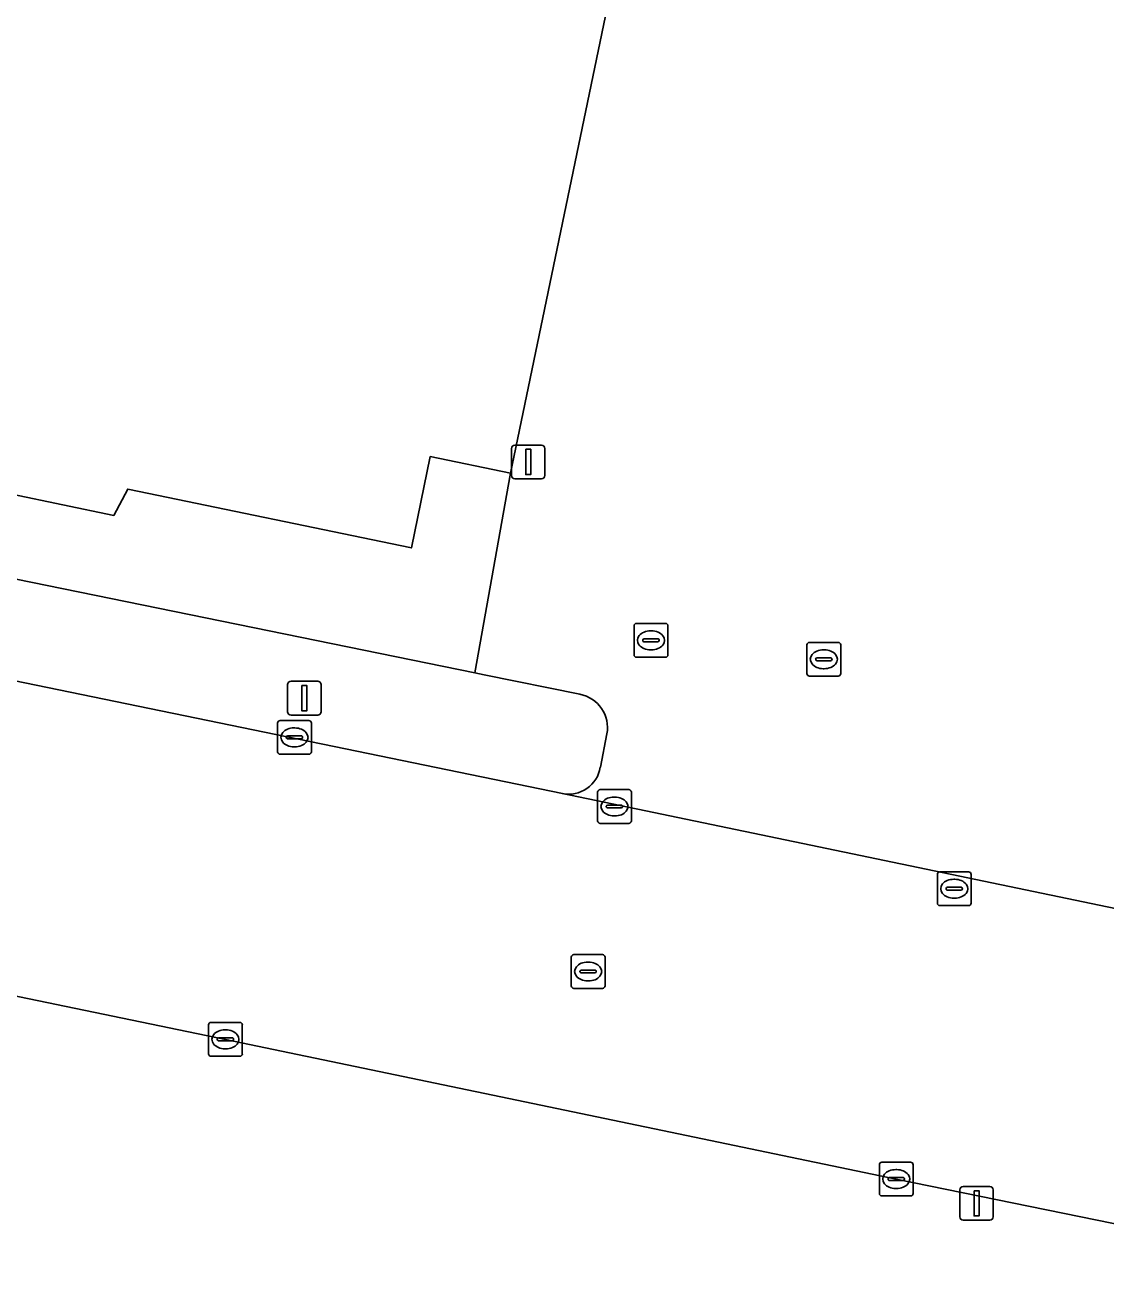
# Model space of a CAD drawing. Extents: x 157692 to 159674, y 381452 to 383291.
# Drawn here: x 158677.43 to 158709.43, y 382302.74 to 382340.17 of the extents above; entities that cross this region are included whole.
import ezdxf

# ---------------------------------------------------------------- set-up
doc = ezdxf.new("R2010")
doc.units = 0
for name, color, linetype in [('IMGEO_Erf', 7, 'Continuous'), ('IMGEO_Kolk', 7, 'Continuous'), ('IMGEO_Lichtmast', 7, 'Continuous'), ('IMGEO_Pand', 7, 'Continuous'), ('IMGEO_Rijbaan_lokaal_open', 7, 'Continuous'), ('IMGEO_Rioolput', 7, 'Continuous'), ('IMGEO_Voetpad_open', 7, 'Continuous')]:
    doc.layers.add(name, color=color, linetype=linetype)

msp = doc.modelspace()

# ---------------------------------------------------------------- linework, layer by layer
at = {"layer": 'IMGEO_Erf'}
msp.add_lwpolyline([(158587.674, 382342.018), (158618.492, 382335.729), (158631.037, 382333.169), (158639.982, 382331.344), (158651.812, 382328.93), (158690.748, 382320.985), (158691.802, 382326.896), (158689.423, 382327.389), (158688.864, 382324.687), (158680.463, 382326.427), (158680.047, 382325.647), (158677.033, 382326.278), (158677.008, 382326.55), (158661.422, 382329.799), (158662.011, 382332.639), (158658.506, 382333.365), (158659.707, 382339.164), (158647.763, 382341.465)], dxfattribs=at)
at = {"layer": 'IMGEO_Kolk'}
for p, q in [((158700.583, 382320.962), (158700.583, 382321.814)), ((158700.658, 382321.888), (158701.51, 382321.888)), ((158701.584, 382321.814), (158701.584, 382320.962)), ((158700.885, 382321.431), (158701.283, 382321.431)), ((158701.071, 382321.668), (158701.096, 382321.668)), ((158700.842, 382321.382), (158700.842, 382321.394)), ((158701.28, 382321.345), (158700.882, 382321.345)), ((158701.094, 382321.108), (158701.069, 382321.108)), ((158701.326, 382321.394), (158701.326, 382321.382)), ((158701.51, 382320.888), (158700.658, 382320.888)), ((158684.976, 382319.574), (158685.828, 382319.574)), ((158684.901, 382318.648), (158684.901, 382319.5)), ((158685.389, 382319.354), (158685.414, 382319.354)), ((158685.902, 382319.5), (158685.902, 382318.648)), ((158685.16, 382319.068), (158685.16, 382319.08)), ((158685.598, 382319.031), (158685.2, 382319.031)), ((158685.203, 382319.117), (158685.601, 382319.117)), ((158685.412, 382318.794), (158685.387, 382318.794)), ((158685.644, 382319.08), (158685.644, 382319.068)), ((158685.828, 382318.574), (158684.976, 382318.574)), ((158682.856, 382309.703), (158682.856, 382310.555)), ((158682.931, 382310.629), (158683.783, 382310.629)), ((158683.857, 382310.555), (158683.857, 382309.703)), ((158683.158, 382310.172), (158683.556, 382310.172)), ((158683.344, 382310.409), (158683.369, 382310.409)), ((158683.115, 382310.123), (158683.115, 382310.135)), ((158683.553, 382310.086), (158683.155, 382310.086)), ((158683.367, 382309.849), (158683.342, 382309.849)), ((158683.599, 382310.135), (158683.599, 382310.123)), ((158683.783, 382309.629), (158682.931, 382309.629)), ((158702.803, 382306.49), (158703.655, 382306.49)), ((158702.728, 382305.564), (158702.728, 382306.416)), ((158703.216, 382306.27), (158703.241, 382306.27)), ((158703.729, 382306.416), (158703.729, 382305.564)), ((158702.987, 382305.984), (158702.987, 382305.996)), ((158703.425, 382305.947), (158703.027, 382305.947)), ((158703.03, 382306.033), (158703.428, 382306.033)), ((158703.239, 382305.71), (158703.214, 382305.71)), ((158703.471, 382305.996), (158703.471, 382305.984)), ((158703.655, 382305.49), (158702.803, 382305.49))]:
    msp.add_line(p, q, dxfattribs=at)
for points in [[(158700.583, 382320.962), (158700.583, 382321.814)], [(158700.658, 382321.888), (158701.51, 382321.888)], [(158701.584, 382321.814), (158701.584, 382320.962)], [(158701.51, 382320.888), (158700.658, 382320.888)], [(158684.976, 382319.574), (158685.828, 382319.574)], [(158684.901, 382318.648), (158684.901, 382319.5)], [(158685.902, 382319.5), (158685.902, 382318.648)], [(158685.828, 382318.574), (158684.976, 382318.574)], [(158682.856, 382309.703), (158682.856, 382310.555)], [(158682.931, 382310.629), (158683.783, 382310.629)], [(158683.857, 382310.555), (158683.857, 382309.703)], [(158683.783, 382309.629), (158682.931, 382309.629)], [(158702.803, 382306.49), (158703.655, 382306.49)], [(158702.728, 382305.564), (158702.728, 382306.416)], [(158703.729, 382306.416), (158703.729, 382305.564)], [(158703.655, 382305.49), (158702.803, 382305.49)]]:
    msp.add_lwpolyline(points, dxfattribs=at)
for centre, radius, start, end in [((158700.66, 382321.812), 0.0765, 91.552, 178.448), ((158700.66, 382321.812), 0.0765, 91.552, 178.448), ((158701.508, 382321.812), 0.0765, 1.552, 88.448), ((158701.508, 382321.812), 0.0765, 1.552, 88.448), ((158700.882, 382321.391), 0.0403, 85.8775, 175.7526), ((158701.287, 382321.393), 0.0386, 1.7309, 96.639), ((158700.879, 382321.381), 0.0366, 178.938, 274.7102), ((158701.283, 382321.388), 0.043, 264.8664, 352.4533), ((158700.66, 382320.964), 0.0765, 181.552, 268.448), ((158700.66, 382320.964), 0.0765, 181.552, 268.448), ((158701.508, 382320.964), 0.0765, 271.552, 358.448), ((158701.508, 382320.964), 0.0765, 271.552, 358.448), ((158684.978, 382319.498), 0.0765, 91.552, 178.448), ((158684.978, 382319.498), 0.0765, 91.552, 178.448), ((158685.826, 382319.498), 0.0765, 1.552, 88.448), ((158685.826, 382319.498), 0.0765, 1.552, 88.448), ((158685.2, 382319.077), 0.0403, 85.8775, 175.7526), ((158685.197, 382319.067), 0.0366, 178.938, 274.7102), ((158685.601, 382319.074), 0.043, 264.8664, 352.4533), ((158685.605, 382319.079), 0.0386, 1.7309, 96.639), ((158684.978, 382318.65), 0.0765, 181.552, 268.448), ((158684.978, 382318.65), 0.0765, 181.552, 268.448), ((158685.826, 382318.65), 0.0765, 271.552, 358.448), ((158685.826, 382318.65), 0.0765, 271.552, 358.448), ((158682.933, 382310.553), 0.0765, 91.552, 178.448), ((158682.933, 382310.553), 0.0765, 91.552, 178.448), ((158683.781, 382310.553), 0.0765, 1.552, 88.448), ((158683.781, 382310.553), 0.0765, 1.552, 88.448), ((158683.155, 382310.132), 0.0403, 85.8775, 175.7526), ((158683.56, 382310.134), 0.0386, 1.7309, 96.639), ((158683.152, 382310.122), 0.0366, 178.938, 274.7102), ((158683.556, 382310.129), 0.043, 264.8664, 352.4533), ((158682.933, 382309.705), 0.0765, 181.552, 268.448), ((158682.933, 382309.705), 0.0765, 181.552, 268.448), ((158683.781, 382309.705), 0.0765, 271.552, 358.448), ((158683.781, 382309.705), 0.0765, 271.552, 358.448), ((158702.805, 382306.414), 0.0765, 91.552, 178.448), ((158702.805, 382306.414), 0.0765, 91.552, 178.448), ((158703.653, 382306.414), 0.0765, 1.552, 88.448), ((158703.653, 382306.414), 0.0765, 1.552, 88.448), ((158703.027, 382305.993), 0.0403, 85.8775, 175.7526), ((158703.024, 382305.983), 0.0366, 178.938, 274.7102), ((158703.428, 382305.99), 0.043, 264.8664, 352.4533), ((158703.432, 382305.995), 0.0386, 1.7309, 96.639), ((158702.805, 382305.566), 0.0765, 181.552, 268.448), ((158702.805, 382305.566), 0.0765, 181.552, 268.448), ((158703.653, 382305.566), 0.0765, 271.552, 358.448), ((158703.653, 382305.566), 0.0765, 271.552, 358.448)]:
    msp.add_arc(centre, radius, start, end, dxfattribs=at)
for centre, major_axis, ratio, start_param, end_param in [((158701.07, 382321.388), (-0.387, 0.002), 0.722429, 4.712389, 7.853982), ((158701.095, 382321.388), (-0.39, 0.002), 0.717154, 1.570796, 4.712389), ((158685.388, 382319.074), (-0.387, 0.002), 0.722429, 4.712389, 7.853982), ((158685.413, 382319.074), (-0.39, 0.002), 0.717154, 1.570796, 4.712389), ((158683.343, 382310.129), (-0.387, 0.002), 0.722429, 4.712389, 7.853982), ((158683.368, 382310.129), (-0.39, 0.002), 0.717154, 1.570796, 4.712389), ((158703.215, 382305.99), (-0.387, 0.002), 0.722429, 4.712389, 7.853982), ((158703.24, 382305.99), (-0.39, 0.002), 0.717154, 1.570796, 4.712389)]:
    msp.add_ellipse(centre, major_axis=major_axis, ratio=ratio, start_param=start_param, end_param=end_param, dxfattribs=at)
at = {"layer": 'IMGEO_Lichtmast'}
for p, q in [((158691.831, 382326.832), (158691.831, 382327.632)), ((158691.831, 382327.632), (158691.831, 382326.832)), ((158691.931, 382327.732), (158692.721, 382327.732)), ((158692.721, 382327.732), (158691.931, 382327.732)), ((158692.821, 382327.632), (158692.821, 382326.832)), ((158692.821, 382326.832), (158692.821, 382327.632)), ((158692.721, 382326.732), (158691.931, 382326.732)), ((158691.931, 382326.732), (158692.721, 382326.732)), ((158685.299, 382320.735), (158686.089, 382320.735)), ((158686.089, 382320.735), (158685.299, 382320.735)), ((158685.199, 382319.835), (158685.199, 382320.635)), ((158685.199, 382320.635), (158685.199, 382319.835)), ((158686.189, 382320.635), (158686.189, 382319.835)), ((158686.189, 382319.835), (158686.189, 382320.635)), ((158686.089, 382319.735), (158685.299, 382319.735)), ((158685.299, 382319.735), (158686.089, 382319.735)), ((158705.213, 382305.771), (158706.003, 382305.771)), ((158706.003, 382305.771), (158705.213, 382305.771)), ((158705.113, 382304.871), (158705.113, 382305.671)), ((158705.113, 382305.671), (158705.113, 382304.871)), ((158706.103, 382305.671), (158706.103, 382304.871)), ((158706.103, 382304.871), (158706.103, 382305.671)), ((158706.003, 382304.771), (158705.213, 382304.771)), ((158705.213, 382304.771), (158706.003, 382304.771))]:
    msp.add_line(p, q, dxfattribs=at)
for points in [[(158692.251, 382327.607), (158692.401, 382327.607), (158692.401, 382326.857), (158692.251, 382326.857), (158692.251, 382327.607)], [(158685.619, 382320.61), (158685.769, 382320.61), (158685.769, 382319.86), (158685.619, 382319.86), (158685.619, 382320.61)], [(158705.533, 382305.646), (158705.683, 382305.646), (158705.683, 382304.896), (158705.533, 382304.896), (158705.533, 382305.646)]]:
    msp.add_lwpolyline(points, dxfattribs=at)
for centre, start, end in [((158691.931, 382327.632), 90, 180), ((158691.931, 382327.632), 90, 180), ((158692.721, 382327.632), 0, 90), ((158692.721, 382327.632), 360, 90), ((158691.931, 382326.832), 180, 270), ((158691.931, 382326.832), 180, 270), ((158692.721, 382326.832), 270, 0), ((158692.721, 382326.832), 270, 0), ((158685.299, 382320.635), 90, 180), ((158685.299, 382320.635), 90, 180), ((158686.089, 382320.635), 0, 90), ((158686.089, 382320.635), 360, 90), ((158685.299, 382319.835), 180, 270), ((158685.299, 382319.835), 180, 270), ((158686.089, 382319.835), 270, 0), ((158686.089, 382319.835), 270, 0), ((158705.213, 382305.671), 90, 180), ((158705.213, 382305.671), 90, 180), ((158706.003, 382305.671), 0, 90), ((158706.003, 382305.671), 360, 90), ((158705.213, 382304.871), 180, 270), ((158705.213, 382304.871), 180, 270), ((158706.003, 382304.871), 270, 0), ((158706.003, 382304.871), 270, 0)]:
    msp.add_arc(centre, 0.1, start, end, dxfattribs=at)
at = {"layer": 'IMGEO_Pand'}
msp.add_lwpolyline([(158655.283, 382370.984), (158642.548, 382373.594), (158636.447, 382343.782), (158647.763, 382341.465), (158659.707, 382339.164), (158658.506, 382333.365), (158662.011, 382332.639), (158661.422, 382329.799), (158677.008, 382326.55), (158677.033, 382326.278), (158680.047, 382325.647), (158680.463, 382326.427), (158688.864, 382324.687), (158689.423, 382327.389), (158691.802, 382326.896), (158695.197, 382343.266), (158690.865, 382344.152), (158691.721, 382348.337), (158696.064, 382347.447), (158699.065, 382362.008)], close=True, dxfattribs=at)
at = {"layer": 'IMGEO_Rijbaan_lokaal_open'}
for points in [[(158710.395, 382316.819), (158712.928, 382329.134), (158720.044, 382364.008), (158727.797, 382402.142), (158727.926, 382402.123), (158727.994, 382402.424), (158729.812, 382411.517), (158710.107, 382415.583), (158708.423, 382407.414), (158706.448, 382397.829), (158702.694, 382379.617), (158699.065, 382362.008), (158696.064, 382347.447), (158695.197, 382343.266), (158691.802, 382326.896), (158690.748, 382320.985), (158691.021, 382320.929), (158693.858, 382320.35)], [(158744.89, 382306.754), (158742.717, 382307.23), (158723.644, 382311.136), (158714.521, 382313.011), (158712.813, 382313.362), (158711.707, 382313.592), (158693.337, 382317.409), (158651.257, 382326.067), (158639.414, 382328.503), (158630.487, 382330.34), (158617.947, 382332.92), (158590.277, 382338.612), (158586.837, 382339.353), (158586.676, 382339.386), (158584.918, 382330.64)], [(158585.369, 382330.295), (158606.304, 382326.032), (158627.099, 382321.705), (158645.918, 382317.846), (158664.706, 382313.983), (158683.357, 382310.127), (158703.229, 382305.989), (158720.558, 382302.454), (158740.076, 382298.433), (158761.28, 382294.05), (158776.976, 382290.837), (158783.229, 382289.567), (158794.751, 382287.205), (158799.061, 382286.324), (158819.844, 382282.089), (158838.842, 382278.204), (158844.942, 382276.94), (158852.145, 382275.448)], [(158694.657, 382319.177), (158694.463, 382318.187)], [(158693.337, 382317.409), (158711.707, 382313.592)]]:
    msp.add_lwpolyline(points, dxfattribs=at)
for centre, radius, start, end in [((158693.666, 382319.361), 1.008, 349.5008, 79.0214), ((158693.525, 382318.34), 0.95, 258.5688, 350.7156)]:
    msp.add_arc(centre, radius, start, end, dxfattribs=at)
at = {"layer": 'IMGEO_Rioolput'}
for p, q in [((158695.463, 382321.522), (158695.463, 382322.374)), ((158695.538, 382322.448), (158696.39, 382322.448)), ((158695.951, 382322.228), (158695.976, 382322.228)), ((158696.464, 382322.374), (158696.464, 382321.522)), ((158695.722, 382321.942), (158695.722, 382321.954)), ((158696.16, 382321.905), (158695.762, 382321.905)), ((158695.765, 382321.991), (158696.163, 382321.991)), ((158696.206, 382321.954), (158696.206, 382321.942)), ((158696.39, 382321.448), (158695.538, 382321.448)), ((158695.974, 382321.668), (158695.949, 382321.668)), ((158694.381, 382316.6), (158694.381, 382317.452)), ((158694.456, 382317.526), (158695.308, 382317.526)), ((158694.869, 382317.306), (158694.894, 382317.306)), ((158695.382, 382317.452), (158695.382, 382316.6)), ((158694.64, 382317.02), (158694.64, 382317.032)), ((158695.078, 382316.983), (158694.68, 382316.983)), ((158694.683, 382317.069), (158695.081, 382317.069)), ((158695.124, 382317.032), (158695.124, 382317.02)), ((158694.892, 382316.746), (158694.867, 382316.746)), ((158695.308, 382316.526), (158694.456, 382316.526)), ((158704.522, 382315.09), (158705.374, 382315.09)), ((158704.447, 382314.164), (158704.447, 382315.016)), ((158704.935, 382314.87), (158704.96, 382314.87)), ((158705.448, 382315.016), (158705.448, 382314.164)), ((158704.706, 382314.584), (158704.706, 382314.596)), ((158705.144, 382314.547), (158704.746, 382314.547)), ((158704.749, 382314.633), (158705.147, 382314.633)), ((158704.958, 382314.31), (158704.933, 382314.31)), ((158705.19, 382314.596), (158705.19, 382314.584)), ((158705.374, 382314.09), (158704.522, 382314.09)), ((158693.601, 382311.712), (158693.601, 382312.564)), ((158693.676, 382312.638), (158694.528, 382312.638)), ((158694.089, 382312.418), (158694.114, 382312.418)), ((158694.602, 382312.564), (158694.602, 382311.712)), ((158693.86, 382312.132), (158693.86, 382312.144)), ((158694.298, 382312.095), (158693.9, 382312.095)), ((158693.903, 382312.181), (158694.301, 382312.181)), ((158694.344, 382312.144), (158694.344, 382312.132)), ((158694.112, 382311.858), (158694.087, 382311.858)), ((158694.528, 382311.638), (158693.676, 382311.638))]:
    msp.add_line(p, q, dxfattribs=at)
for points in [[(158695.463, 382321.522), (158695.463, 382322.374)], [(158695.538, 382322.448), (158696.39, 382322.448)], [(158696.464, 382322.374), (158696.464, 382321.522)], [(158696.39, 382321.448), (158695.538, 382321.448)], [(158694.381, 382316.6), (158694.381, 382317.452)], [(158694.456, 382317.526), (158695.308, 382317.526)], [(158695.382, 382317.452), (158695.382, 382316.6)], [(158695.308, 382316.526), (158694.456, 382316.526)], [(158704.522, 382315.09), (158705.374, 382315.09)], [(158704.447, 382314.164), (158704.447, 382315.016)], [(158705.448, 382315.016), (158705.448, 382314.164)], [(158705.374, 382314.09), (158704.522, 382314.09)], [(158693.601, 382311.712), (158693.601, 382312.564)], [(158693.676, 382312.638), (158694.528, 382312.638)], [(158694.602, 382312.564), (158694.602, 382311.712)], [(158694.528, 382311.638), (158693.676, 382311.638)]]:
    msp.add_lwpolyline(points, dxfattribs=at)
for centre, radius, start, end in [((158695.54, 382322.372), 0.0765, 91.552, 178.448), ((158695.54, 382322.372), 0.0765, 91.552, 178.448), ((158696.388, 382322.372), 0.0765, 1.552, 88.448), ((158696.388, 382322.372), 0.0765, 1.552, 88.448), ((158695.762, 382321.951), 0.0403, 85.8775, 175.7526), ((158695.759, 382321.941), 0.0366, 178.938, 274.7102), ((158696.163, 382321.948), 0.043, 264.8664, 352.4533), ((158696.167, 382321.953), 0.0386, 1.7309, 96.639), ((158695.54, 382321.524), 0.0765, 181.552, 268.448), ((158695.54, 382321.524), 0.0765, 181.552, 268.448), ((158696.388, 382321.524), 0.0765, 271.552, 358.448), ((158696.388, 382321.524), 0.0765, 271.552, 358.448), ((158694.458, 382317.45), 0.0765, 91.552, 178.448), ((158694.458, 382317.45), 0.0765, 91.552, 178.448), ((158695.306, 382317.45), 0.0765, 1.552, 88.448), ((158695.306, 382317.45), 0.0765, 1.552, 88.448), ((158694.68, 382317.029), 0.0403, 85.8775, 175.7526), ((158694.677, 382317.019), 0.0366, 178.938, 274.7102), ((158695.081, 382317.026), 0.043, 264.8664, 352.4533), ((158695.085, 382317.031), 0.0386, 1.7309, 96.639), ((158694.458, 382316.602), 0.0765, 181.552, 268.448), ((158694.458, 382316.602), 0.0765, 181.552, 268.448), ((158695.306, 382316.602), 0.0765, 271.552, 358.448), ((158695.306, 382316.602), 0.0765, 271.552, 358.448), ((158704.524, 382315.014), 0.0765, 91.552, 178.448), ((158704.524, 382315.014), 0.0765, 91.552, 178.448), ((158705.372, 382315.014), 0.0765, 1.552, 88.448), ((158705.372, 382315.014), 0.0765, 1.552, 88.448), ((158704.746, 382314.593), 0.0403, 85.8775, 175.7526), ((158704.743, 382314.583), 0.0366, 178.938, 274.7102), ((158705.147, 382314.59), 0.043, 264.8664, 352.4533), ((158705.151, 382314.595), 0.0386, 1.7309, 96.639), ((158704.524, 382314.166), 0.0765, 181.552, 268.448), ((158704.524, 382314.166), 0.0765, 181.552, 268.448), ((158705.372, 382314.166), 0.0765, 271.552, 358.448), ((158705.372, 382314.166), 0.0765, 271.552, 358.448), ((158693.678, 382312.562), 0.0765, 91.552, 178.448), ((158693.678, 382312.562), 0.0765, 91.552, 178.448), ((158694.526, 382312.562), 0.0765, 1.552, 88.448), ((158694.526, 382312.562), 0.0765, 1.552, 88.448), ((158693.9, 382312.141), 0.0403, 85.8775, 175.7526), ((158693.897, 382312.131), 0.0366, 178.938, 274.7102), ((158694.301, 382312.138), 0.043, 264.8664, 352.4533), ((158694.305, 382312.143), 0.0386, 1.7309, 96.639), ((158693.678, 382311.714), 0.0765, 181.552, 268.448), ((158693.678, 382311.714), 0.0765, 181.552, 268.448), ((158694.526, 382311.714), 0.0765, 271.552, 358.448), ((158694.526, 382311.714), 0.0765, 271.552, 358.448)]:
    msp.add_arc(centre, radius, start, end, dxfattribs=at)
for centre, major_axis, ratio, start_param, end_param in [((158695.95, 382321.948), (-0.387, 0.002), 0.722429, 4.712389, 7.853982), ((158695.975, 382321.948), (-0.39, 0.002), 0.717154, 1.570796, 4.712389), ((158694.868, 382317.026), (-0.387, 0.002), 0.722429, 4.712389, 7.853982), ((158694.893, 382317.026), (-0.39, 0.002), 0.717154, 1.570796, 4.712389), ((158704.934, 382314.59), (-0.387, 0.002), 0.722429, 4.712389, 7.853982), ((158704.959, 382314.59), (-0.39, 0.002), 0.717154, 1.570796, 4.712389), ((158694.088, 382312.138), (-0.387, 0.002), 0.722429, 4.712389, 7.853982), ((158694.113, 382312.138), (-0.39, 0.002), 0.717154, 1.570796, 4.712389)]:
    msp.add_ellipse(centre, major_axis=major_axis, ratio=ratio, start_param=start_param, end_param=end_param, dxfattribs=at)
at = {"layer": 'IMGEO_Voetpad_open'}
for points in [[(158776.976, 382290.837), (158761.28, 382294.05), (158740.076, 382298.433), (158720.558, 382302.454), (158703.229, 382305.989), (158683.357, 382310.127), (158664.706, 382313.983), (158645.918, 382317.846), (158627.099, 382321.705), (158606.304, 382326.032), (158585.369, 382330.295)], [(158693.858, 382320.35), (158691.021, 382320.929), (158690.748, 382320.985), (158651.812, 382328.93), (158651.257, 382326.067), (158693.337, 382317.409)], [(158694.463, 382318.187), (158694.657, 382319.177)]]:
    msp.add_lwpolyline(points, dxfattribs=at)
for centre, radius, start, end in [((158693.666, 382319.361), 1.008, 349.5008, 79.0214), ((158693.525, 382318.34), 0.95, 258.5688, 350.7156)]:
    msp.add_arc(centre, radius, start, end, dxfattribs=at)

doc.saveas('drawing.dxf')
